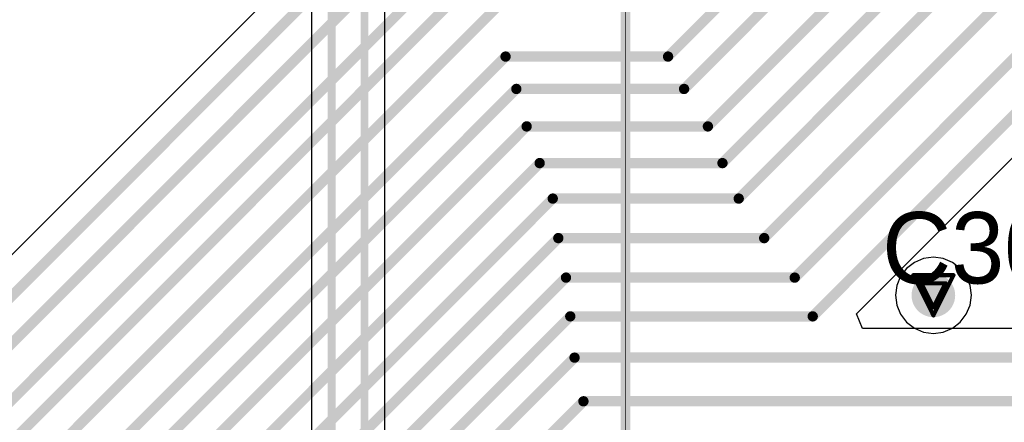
# Model space of a CAD drawing. Header units: millimetres. Extents: x 138 to 555, y 26 to 334.
# Tile 662 of 713: x 344 to 357, y 278 to 283. Entities that reach past the tile are written whole.
import ezdxf

# ---------------------------------------------------------------- set-up
doc = ezdxf.new("R2010")
doc.units = ezdxf.units.MM
for name, color, linetype in [('BottomLayer', 5, 'Continuous'), ('DrillDrawing', 1, 'Continuous'), ('Mechanical27', 56, 'Continuous'), ('Mechanical30', 56, 'Continuous'), ('MidLayer1', 16, 'Continuous'), ('MidLayer2', 76, 'Continuous'), ('MidLayer3', 90, 'Continuous'), ('MidLayer4', 156, 'Continuous'), ('MultiLayer', 9, 'Continuous'), ('TopLayer', 1, 'Continuous'), ('TopOverlay', 2, 'Continuous'), ('ViaHoleLayer', 16, 'Continuous')]:
    doc.layers.add(name, color=color, linetype=linetype)

# ---------------------------------------------------------------- blocks, each defined once
blk = doc.blocks.new('CON_SAMTEC_CLM_120_02_L_D_R__________C______503')
at = {"layer": 'Mechanical27', "const_width": 0.01}
blk.add_lwpolyline([(-10, -12), (-10, -0.35)], dxfattribs=at)
at = {"layer": 'TopOverlay', "const_width": 0.12}
blk.add_lwpolyline([(-10, -12), (-10, -0.35)], dxfattribs=at)

msp = doc.modelspace()

# ---------------------------------------------------------------- linework, layer by layer
at = {"layer": 'BottomLayer'}
for p, q in [((347.862, 287.336), (347.862, 264.1)), ((348.785, 264.48), (348.785, 286.518))]:
    msp.add_line(p, q, dxfattribs=at)
at = {"layer": 'BottomLayer', "const_width": 0.1}
for points in [[(348.117, 263.666), (348.117, 287.336)], [(348.53, 264.374), (348.53, 286.624)]]:
    msp.add_lwpolyline(points, dxfattribs=at)
at = {"layer": 'BottomLayer', "const_width": 0.275}
msp.add_lwpolyline([(355.565, 279.415, 1), (355.84, 279.415, 1)], format="xyb", close=True, dxfattribs=at)
at = {"layer": 'DrillDrawing', "const_width": 0.0508}
for points in [[(355.449, 279.669), (355.957, 279.669)], [(355.449, 279.669), (355.703, 279.161)], [(355.703, 279.161), (355.957, 279.669)], [(355.551, 279.568), (355.855, 279.568)], [(355.551, 279.568), (355.703, 279.263)], [(355.703, 279.263), (355.855, 279.568)]]:
    msp.add_lwpolyline(points, dxfattribs=at)
at = {"layer": 'DrillDrawing', "const_width": 0.0254}
for points in [[(355.436, 279.669, 1), (355.462, 279.669, 1)], [(355.436, 279.669, 1), (355.462, 279.669, 1)], [(355.944, 279.669, 1), (355.97, 279.669, 1)], [(355.944, 279.669, 1), (355.97, 279.669, 1)], [(355.538, 279.568, 1), (355.563, 279.568, 1)], [(355.538, 279.568, 1), (355.563, 279.568, 1)], [(355.843, 279.568, 1), (355.868, 279.568, 1)], [(355.843, 279.568, 1), (355.868, 279.568, 1)], [(355.69, 279.263, 1), (355.716, 279.263, 1)], [(355.69, 279.263, 1), (355.716, 279.263, 1)], [(355.69, 279.161, 1), (355.716, 279.161, 1)], [(355.69, 279.161, 1), (355.716, 279.161, 1)]]:
    msp.add_lwpolyline(points, format="xyb", close=True, dxfattribs=at)
at = {"layer": 'MidLayer1'}
for p, q in [((355.463, 279.83), (355.364, 279.754)), ((355.579, 279.878), (355.463, 279.83)), ((355.703, 279.894), (355.579, 279.878)), ((355.827, 279.878), (355.703, 279.894)), ((355.942, 279.83), (355.827, 279.878)), ((356.042, 279.754), (355.942, 279.83)), ((355.364, 279.754), (355.288, 279.655)), ((356.118, 279.655), (356.042, 279.754)), ((355.288, 279.655), (355.24, 279.539)), ((356.166, 279.539), (356.118, 279.655)), ((355.24, 279.539), (355.224, 279.415)), ((356.182, 279.415), (356.166, 279.539)), ((355.224, 279.415), (355.24, 279.291)), ((356.166, 279.291), (356.182, 279.415)), ((355.24, 279.291), (355.288, 279.176)), ((356.118, 279.176), (356.166, 279.291)), ((355.288, 279.176), (355.364, 279.077)), ((355.364, 279.077), (355.463, 279)), ((355.942, 279), (356.042, 279.077)), ((356.042, 279.077), (356.118, 279.176)), ((355.463, 279), (355.579, 278.953)), ((355.579, 278.953), (355.703, 278.936)), ((355.703, 278.936), (355.827, 278.953)), ((355.827, 278.953), (355.942, 279))]:
    msp.add_line(p, q, dxfattribs=at)
at = {"layer": 'MidLayer1', "const_width": 0.275}
msp.add_lwpolyline([(355.565, 279.415, 1), (355.84, 279.415, 1)], format="xyb", close=True, dxfattribs=at)
at = {"layer": 'MidLayer2', "const_width": 0.275}
msp.add_lwpolyline([(355.565, 279.415, 1), (355.84, 279.415, 1)], format="xyb", close=True, dxfattribs=at)
at = {"layer": 'MidLayer3', "const_width": 0.275}
msp.add_lwpolyline([(355.565, 279.415, 1), (355.84, 279.415, 1)], format="xyb", close=True, dxfattribs=at)
at = {"layer": 'MidLayer4'}
for p, q in [((355.463, 279.83), (355.364, 279.754)), ((355.579, 279.878), (355.463, 279.83)), ((355.703, 279.894), (355.579, 279.878)), ((355.827, 279.878), (355.703, 279.894)), ((355.942, 279.83), (355.827, 279.878)), ((356.042, 279.754), (355.942, 279.83)), ((355.364, 279.754), (355.288, 279.655)), ((356.118, 279.655), (356.042, 279.754)), ((355.288, 279.655), (355.24, 279.539)), ((356.166, 279.539), (356.118, 279.655)), ((355.24, 279.539), (355.224, 279.415)), ((356.182, 279.415), (356.166, 279.539)), ((355.224, 279.415), (355.24, 279.291)), ((356.166, 279.291), (356.182, 279.415)), ((355.24, 279.291), (355.288, 279.176)), ((356.118, 279.176), (356.166, 279.291)), ((355.288, 279.176), (355.364, 279.077)), ((355.364, 279.077), (355.463, 279)), ((355.942, 279), (356.042, 279.077)), ((356.042, 279.077), (356.118, 279.176)), ((355.463, 279), (355.579, 278.953)), ((355.579, 278.953), (355.703, 278.936)), ((355.703, 278.936), (355.827, 278.953)), ((355.827, 278.953), (355.942, 279))]:
    msp.add_line(p, q, dxfattribs=at)
at = {"layer": 'MidLayer4', "const_width": 0.275}
msp.add_lwpolyline([(355.565, 279.415, 1), (355.84, 279.415, 1)], format="xyb", close=True, dxfattribs=at)
at = {"layer": 'MultiLayer', "const_width": 0.275}
msp.add_lwpolyline([(355.565, 279.415, 1), (355.84, 279.415, 1)], format="xyb", close=True, dxfattribs=at)
at = {"layer": 'TopLayer'}
for p, q in [((349.235, 285.078), (304.838, 240.682)), ((354.734, 279.183), (358.227, 282.676)), ((354.811, 278.998), (354.734, 279.183)), ((358.193, 278.998), (354.811, 278.998))]:
    msp.add_line(p, q, dxfattribs=at)
at = {"layer": 'TopLayer', "const_width": 0.13}
for points in [[(306.046, 240.056), (353.709, 287.72)], [(305.098, 240.421), (349.658, 284.981)], [(305.572, 240.299), (350.123, 284.85)], [(352.358, 282.423), (354.385, 284.45)], [(352.56, 282.015), (354.985, 284.44)], [(352.859, 281.543), (355.518, 284.202)], [(353.043, 281.081), (356.096, 284.134)], [(353.57, 280.136), (357.564, 284.13)], [(353.249, 280.634), (356.698, 284.083)], [(354.181, 279.15), (359.07, 284.039)], [(353.955, 279.638), (358.277, 283.96)], [(306.601, 240.088), (350.254, 283.741)], [(307.203, 240.051), (350.232, 283.079)], [(307.593, 239.708), (350.308, 282.423)], [(350.308, 282.423), (352.358, 282.423)], [(308.017, 239.588), (350.444, 282.015)], [(350.444, 282.015), (352.56, 282.015)], [(308.334, 239.303), (350.574, 281.543)], [(350.574, 281.543), (352.859, 281.543)], [(308.704, 239.046), (350.739, 281.081)], [(350.739, 281.081), (353.043, 281.081)], [(341.667, 271.397), (350.904, 280.634)], [(350.904, 280.634), (353.249, 280.634)], [(309.47, 238.633), (350.974, 280.136)], [(350.974, 280.136), (353.57, 280.136)], [(309.845, 238.412), (351.07, 279.638)], [(351.07, 279.638), (353.955, 279.638)], [(310.212, 238.238), (351.125, 279.15)], [(351.125, 279.15), (354.181, 279.15)], [(310.616, 238.067), (351.178, 278.63)], [(351.178, 278.63), (361.672, 278.63)], [(310.982, 237.771), (351.291, 278.08)], [(351.291, 278.08), (365.019, 278.08)]]:
    msp.add_lwpolyline(points, dxfattribs=at)
at = {"layer": 'TopLayer'}
for points, const_width in [([(350.276, 282.423, 1), (350.341, 282.423, 1)], 0.065), ([(350.276, 282.423, 1), (350.341, 282.423, 1)], 0.065), ([(352.325, 282.423, 1), (352.39, 282.423, 1)], 0.065), ([(352.325, 282.423, 1), (352.39, 282.423, 1)], 0.065), ([(350.412, 282.015, 1), (350.477, 282.015, 1)], 0.065), ([(350.412, 282.015, 1), (350.477, 282.015, 1)], 0.065), ([(352.527, 282.015, 1), (352.592, 282.015, 1)], 0.065), ([(352.527, 282.015, 1), (352.592, 282.015, 1)], 0.065), ([(350.542, 281.543, 1), (350.607, 281.543, 1)], 0.065), ([(350.542, 281.543, 1), (350.607, 281.543, 1)], 0.065), ([(352.827, 281.543, 1), (352.892, 281.543, 1)], 0.065), ([(352.827, 281.543, 1), (352.892, 281.543, 1)], 0.065), ([(350.706, 281.081, 1), (350.771, 281.081, 1)], 0.065), ([(350.706, 281.081, 1), (350.771, 281.081, 1)], 0.065), ([(353.011, 281.081, 1), (353.076, 281.081, 1)], 0.065), ([(353.011, 281.081, 1), (353.076, 281.081, 1)], 0.065), ([(350.871, 280.634, 1), (350.936, 280.634, 1)], 0.065), ([(350.871, 280.634, 1), (350.936, 280.634, 1)], 0.065), ([(353.216, 280.634, 1), (353.281, 280.634, 1)], 0.065), ([(353.216, 280.634, 1), (353.281, 280.634, 1)], 0.065), ([(350.941, 280.136, 1), (351.006, 280.136, 1)], 0.065), ([(350.941, 280.136, 1), (351.006, 280.136, 1)], 0.065), ([(353.537, 280.136, 1), (353.602, 280.136, 1)], 0.065), ([(353.537, 280.136, 1), (353.602, 280.136, 1)], 0.065), ([(351.038, 279.638, 1), (351.103, 279.638, 1)], 0.065), ([(351.038, 279.638, 1), (351.103, 279.638, 1)], 0.065), ([(353.922, 279.638, 1), (353.987, 279.638, 1)], 0.065), ([(353.922, 279.638, 1), (353.987, 279.638, 1)], 0.065), ([(355.565, 279.415, 1), (355.84, 279.415, 1)], 0.275), ([(351.092, 279.15, 1), (351.157, 279.15, 1)], 0.065), ([(351.092, 279.15, 1), (351.157, 279.15, 1)], 0.065), ([(354.149, 279.15, 1), (354.214, 279.15, 1)], 0.065), ([(354.149, 279.15, 1), (354.214, 279.15, 1)], 0.065), ([(351.146, 278.63, 1), (351.211, 278.63, 1)], 0.065), ([(351.146, 278.63, 1), (351.211, 278.63, 1)], 0.065), ([(351.258, 278.08, 1), (351.323, 278.08, 1)], 0.065), ([(351.258, 278.08, 1), (351.323, 278.08, 1)], 0.065)]:
    msp.add_lwpolyline(points, format="xyb", close=True, dxfattribs=dict(at, const_width=const_width))
at = {"layer": 'ViaHoleLayer', "const_width": 0.15}
msp.add_lwpolyline([(355.628, 279.415, 1), (355.778, 279.415, 1)], format="xyb", close=True, dxfattribs=at)

# ---------------------------------------------------------------- block references
at = {"rotation": 360}
msp.add_blockref('CON_SAMTEC_CLM_120_02_L_D_R__________C______503', (361.82, 289.507), dxfattribs=at)

# ---------------------------------------------------------------- texts
at = {"layer": 'Mechanical30', "text_generation_flag": 2}
msp.add_text('.designator', height=0.6, dxfattribs=at).set_placement((360.832, 281.711))
at = {"layer": 'TopOverlay'}
msp.add_text('C30', height=0.9, dxfattribs=at).set_placement((355.057, 279.564))

doc.saveas('drawing.dxf')
